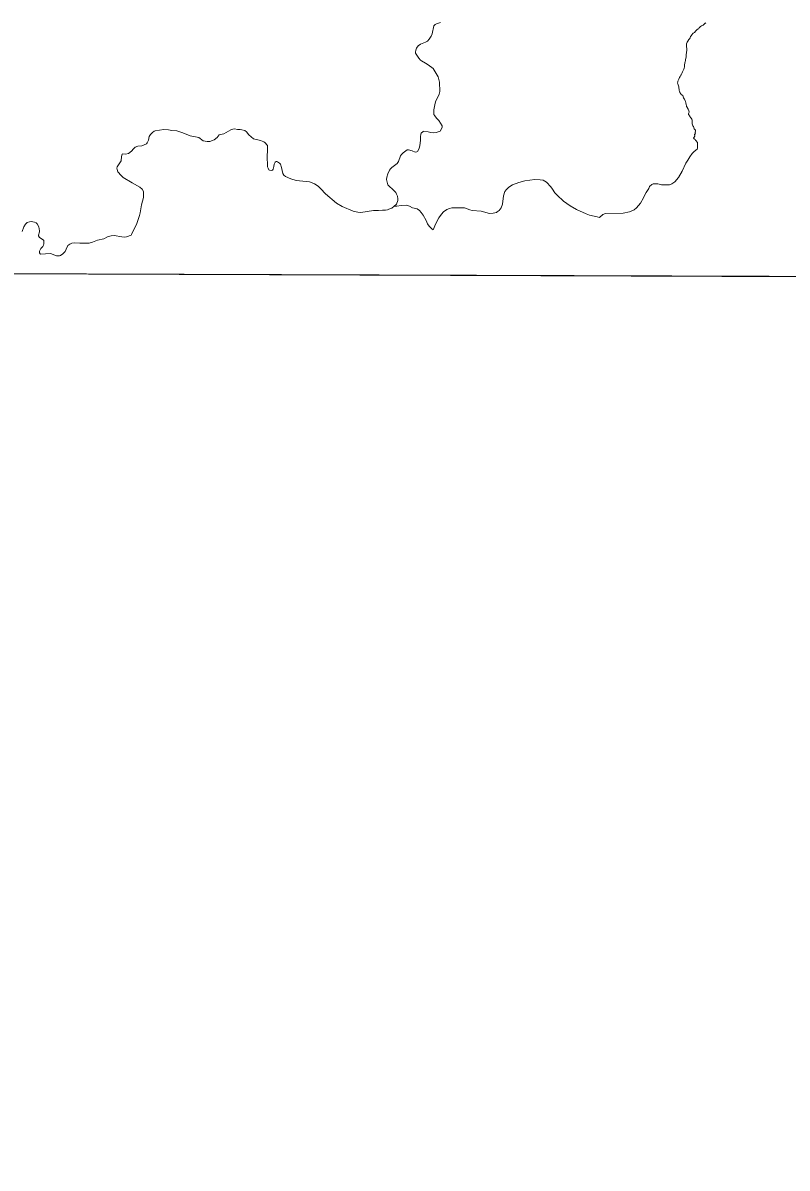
# Model space of a CAD drawing. Extents: x -1643653 to 4543381, y 1624270 to 13878484.
# Drawn here: x 611462 to 614145, y 8906736 to 8910758 of the extents above; entities that cross this region are included whole.
import ezdxf

# ---------------------------------------------------------------- set-up
doc = ezdxf.new("R2010")
doc.units = 0
doc.header["$LTSCALE"] = 200
doc.layers.add('6', color=7, linetype='Continuous', lineweight=13)
doc.layers.add('60', color=7, linetype='Continuous', lineweight=13)

msp = doc.modelspace()

# ---------------------------------------------------------------- linework, layer by layer
at = {"layer": '6'}
msp.add_line((574653.9, 8910009.3), (626625.7, 8909822.1), dxfattribs=at)
for points in [[(612928.1, 8910759.2), (612921.5, 8910757.2), (612914.5, 8910755.2), (612908.8, 8910752.6), (612905.2, 8910747.7), (612898.3, 8910719.7), (612895.2, 8910712), (612888.8, 8910701.1), (612882.7, 8910694), (612874.9, 8910690.2), (612858, 8910683.7), (612849.3, 8910677.5), (612843.7, 8910669.8), (612841.5, 8910662.6), (612840.3, 8910655.4), (612840.5, 8910652), (612851.8, 8910633.8), (612857.4, 8910627.6), (612861.4, 8910624.6), (612875.9, 8910617.1), (612885, 8910611.3), (612902.2, 8910597.7), (612920.4, 8910568.2), (612924.4, 8910549.6), (612925.6, 8910517.5), (612923.3, 8910507.4), (612910.9, 8910480.7), (612907.6, 8910470.6), (612904.4, 8910453.3), (612904.3, 8910441.5), (612905.1, 8910436.9), (612908, 8910431.4), (612914.2, 8910423.1), (612922.3, 8910415.6), (612933.4, 8910396.5), (612934, 8910391), (612926.8, 8910377.8), (612912.6, 8910373), (612901.9, 8910372.2), (612894.1, 8910373.3), (612884.5, 8910376.2), (612869.3, 8910378.2), (612866.7, 8910377.1), (612860.6, 8910371.5), (612858.8, 8910367.3), (612857.9, 8910358), (612858.1, 8910345.7), (612855.7, 8910327.7), (612852.6, 8910317.6), (612847.3, 8910306.2), (612845.2, 8910305.1), (612839.5, 8910304.7), (612829, 8910309.1), (612815.4, 8910312.6), (612810.8, 8910312.1), (612796.6, 8910302.2)], [(613841.2, 8910745.3), (613839.2, 8910743.7), (613836.7, 8910741.2), (613834.6, 8910738.9), (613832.4, 8910736.8), (613828.6, 8910734), (613826.9, 8910732.5), (613825.6, 8910731.2), (613823.8, 8910728.9), (613821.3, 8910725.8), (613819.8, 8910724.2), (613817.3, 8910722.9), (613815.2, 8910721.8), (613813.3, 8910720.3), (613811.2, 8910717.7), (613810.1, 8910716.1), (613808.2, 8910713.2), (613806.5, 8910710.2), (613804.2, 8910706.1), (613801.9, 8910701.8), (613800.5, 8910699.3), (613796.9, 8910694.4), (613794.2, 8910690.7), (613793.2, 8910688.7), (613792.9, 8910687.8), (613792.2, 8910684.2), (613792.2, 8910680.7), (613791.9, 8910676.2), (613792.2, 8910672.4), (613792.6, 8910669.3), (613792.8, 8910665), (613792.9, 8910660.7), (613792.3, 8910655.9), (613791.5, 8910651.5), (613791, 8910648.6), (613790.5, 8910642.4), (613790.2, 8910638.4), (613788.6, 8910629.7), (613788.3, 8910625.4), (613787.6, 8910622.2), (613786.1, 8910617.2), (613785.1, 8910611.1), (613784.7, 8910609), (613784.5, 8910604.2), (613783.8, 8910599.6), (613782.4, 8910595.5), (613778.7, 8910588.5), (613777.6, 8910586.1), (613775.7, 8910580.6), (613774.8, 8910578.1), (613773.5, 8910576.3), (613772.5, 8910574.6), (613771, 8910572.4), (613769.3, 8910569.4), (613767.8, 8910566.2), (613766.5, 8910563.8), (613764.7, 8910560.9), (613763.1, 8910556.3), (613761.8, 8910553.1), (613761, 8910550.4), (613760.7, 8910547.9), (613760.7, 8910546), (613761.2, 8910544.7), (613761.6, 8910543.9), (613764.9, 8910533.2)], [(613859.2, 8910758.1), (613859, 8910757.8), (613857.8, 8910757.1), (613856.4, 8910756), (613854.5, 8910754.4), (613850, 8910750.6), (613846.4, 8910748.9), (613844.2, 8910747.5), (613841.2, 8910745.3)], [(613764.9, 8910533.2), (613765.1, 8910531.4), (613765.2, 8910529.3), (613765.6, 8910525.5), (613765.7, 8910521.9), (613766.1, 8910520.2), (613767.1, 8910518.1), (613768.3, 8910515.4), (613768.9, 8910513.8), (613771.4, 8910509.2), (613773, 8910507), (613774.7, 8910505.5), (613777.9, 8910504), (613778.7, 8910503.4), (613779.1, 8910502.7), (613779.7, 8910500.2), (613780.4, 8910498.1), (613781.4, 8910495.6), (613783.7, 8910491.8), (613784.6, 8910489.9), (613787.2, 8910484.7), (613788.4, 8910481.6), (613789.3, 8910477.9), (613790.1, 8910475.9), (613790.9, 8910472.6)], [(613790.9, 8910472.6), (613792, 8910465.4), (613792.2, 8910464), (613793.2, 8910463.4), (613794, 8910462.5), (613794.6, 8910460.9), (613797.3, 8910455.7), (613799.8, 8910449.5), (613800.9, 8910445.8), (613800.9, 8910444.2), (613800.5, 8910441.8), (613799.4, 8910438.8), (613799.4, 8910436.6), (613800.7, 8910433.8), (613802.1, 8910431.6), (613804.7, 8910428.4), (613806.3, 8910426.1), (613808.5, 8910423.1), (613810.7, 8910420), (613811.3, 8910418.2), (613811.6, 8910414.9), (613811.5, 8910410.2), (613811.3, 8910407.1), (613812.1, 8910403.7), (613813.2, 8910400.2), (613814.3, 8910396.9), (613816.1, 8910394.2), (613817.4, 8910391.3), (613817.8, 8910388.6), (613818.5, 8910386.4), (613819.6, 8910385), (613821.9, 8910382.7), (613823, 8910381), (613823.4, 8910379.6), (613823.1, 8910377.7), (613822.8, 8910374.6), (613822.8, 8910372.5), (613823, 8910371.2), (613821, 8910367.3), (613820.5, 8910366.3), (613820.5, 8910365.5), (613820.7, 8910364.1), (613820.7, 8910362.8), (613820.4, 8910360.5), (613820.7, 8910359.5), (613820.6, 8910358.8), (613818.9, 8910357.3), (613817.1, 8910355.9), (613817, 8910354.4), (613817.2, 8910353.1), (613817.9, 8910351.8), (613818.8, 8910350.9), (613820.5, 8910349.8), (613822.1, 8910348.6), (613823.6, 8910346.3), (613824.4, 8910345.6), (613824.9, 8910345.3)], [(612320.1, 8910327.5), (612311.5, 8910338.5), (612308.2, 8910340.7), (612296.2, 8910345.3), (612271.6, 8910351.5), (612255.1, 8910365.2), (612247, 8910376.2), (612240.8, 8910380.6), (612231, 8910382.1), (612225.1, 8910384.2), (612215.1, 8910384), (612205.2, 8910386.2), (612198.9, 8910385.2), (612191.6, 8910382.1), (612166.7, 8910369), (612151.4, 8910365.1), (612143.4, 8910355.3), (612133.5, 8910347.8), (612127.6, 8910344.7), (612118, 8910342.2), (612108.7, 8910341.5), (612094.9, 8910343.9), (612079.4, 8910356.2), (612049.6, 8910361.9), (612023.6, 8910372.5), (612002.8, 8910378.7), (611984.1, 8910380.2), (611972.6, 8910382.4), (611956.9, 8910383.4), (611926, 8910379), (611922.6, 8910377.9), (611916.5, 8910373.7), (611909.4, 8910366), (611905.6, 8910358.7), (611902.8, 8910346.1), (611898.5, 8910337.1), (611895.5, 8910333.3)], [(611895.5, 8910333.3), (611879.8, 8910326.2), (611879.8, 8910326.2), (611865.1, 8910325), (611856.5, 8910321.6), (611850, 8910315.6), (611842.7, 8910307.3), (611832.5, 8910299.7), (611822.3, 8910296.9), (611810.7, 8910298.1)], [(613825.2, 8910345.5), (613830.1, 8910337.9), (613830.9, 8910333.8), (613831, 8910325.1), (613830, 8910317.5), (613829, 8910314.8), (613818.3, 8910306.4), (613811.4, 8910299.7), (613803.4, 8910288.1), (613796.5, 8910275.6), (613789.5, 8910265.2), (613776.4, 8910237.4), (613763.8, 8910215.4), (613750.8, 8910199.5), (613740.9, 8910193.5), (613732.3, 8910189.8), (613722.2, 8910189.2), (613704, 8910189.9), (613691.5, 8910192.8), (613680.1, 8910193.4), (613675, 8910192.8), (613670, 8910190.3), (613662.4, 8910184.2), (613659.8, 8910177.1), (613650, 8910162.8), (613645.3, 8910154.3), (613640.6, 8910143.6), (613630.2, 8910125.1), (613616.7, 8910109.3), (613608, 8910102.2), (613592.2, 8910094.1), (613569.1, 8910089.8), (613507.2, 8910088.5), (613497.8, 8910085.6), (613486, 8910075.3)], [(611810, 8910297.2), (611808.4, 8910288.7), (611806.6, 8910274), (611792.6, 8910252.6), (611791.8, 8910248.4), (611792.6, 8910242.9), (611795.2, 8910235.6), (611806.8, 8910222), (611813.7, 8910215.6), (611845, 8910196), (611872.8, 8910181.3), (611880.9, 8910174.2), (611884.7, 8910166.3), (611885.4, 8910158.3), (611885, 8910144.7), (611878.1, 8910118.7), (611873.9, 8910091.4), (611871.6, 8910081.3), (611862.2, 8910053.3), (611843.5, 8910015.2), (611841.4, 8910012.6), (611826, 8910006.9), (611818.8, 8910006.1), (611809, 8910006.8), (611782.5, 8910011.2), (611771.5, 8910010.5), (611759.2, 8910006.8), (611746, 8910000.1), (611724, 8909995.6), (611706, 8909988.2), (611694.5, 8909985), (611678.8, 8909984.3), (611661.8, 8909984.7), (611643.9, 8909986.2), (611633.7, 8909984.7), (611626.2, 8909980.8), (611620, 8909976), (611614.1, 8909964.1), (611610.5, 8909954.9), (611602, 8909947.3), (611593.7, 8909941.8), (611590.6, 8909940.6), (611579.4, 8909940.3), (611559.1, 8909948.8), (611523.8, 8909946.2), (611522.6, 8909946.8), (611519.6, 8909951), (611519.6, 8909956.4), (611524.9, 8909965.5), (611531.7, 8909972.9), (611534, 8909977.1), (611535.1, 8909982.4), (611534.7, 8909994.2), (611533.2, 8909996.2), (611519.6, 8910004.8), (611516.2, 8910010.6), (611516.2, 8910013.3), (611520.1, 8910024.6), (611520.4, 8910027.9), (611517.4, 8910042.2), (611512.2, 8910052.7), (611508.5, 8910055.9), (611502.5, 8910058.3), (611491, 8910060.5), (611485.2, 8910060.1), (611476.6, 8910057.3), (611470.3, 8910051.6), (611464.9, 8910041.5), (611458.9, 8910025.1)], [(612796.6, 8910302.2), (612796.6, 8910302.2), (612790.8, 8910296.4), (612787.9, 8910291.3), (612780.6, 8910271.5), (612776, 8910264), (612757, 8910250.3), (612752.1, 8910245.7), (612748.9, 8910241.1), (612742.9, 8910228.2), (612739.4, 8910216.7), (612738.2, 8910208.7), (612740.3, 8910198.6), (612743.3, 8910190), (612746.2, 8910185.8), (612762.3, 8910172), (612771.8, 8910162.1), (612773.3, 8910157.2), (612777.4, 8910150.1), (612778.7, 8910140.6), (612778.2, 8910134.8), (612773.7, 8910121.2), (612757.2, 8910107.8), (612746.9, 8910103.8), (612741.5, 8910102), (612735.2, 8910100.7), (612724.5, 8910100.7), (612710.7, 8910099.9), (612692.7, 8910099.2), (612648.4, 8910092.3), (612637.6, 8910093.1), (612621.7, 8910096.8), (612582.9, 8910113.5), (612563.2, 8910125.1), (612524.5, 8910157.8), (612507.8, 8910176), (612498.4, 8910184.4), (612485.5, 8910193.2), (612477.4, 8910197), (612468.1, 8910200.2), (612421.3, 8910204.8), (612402.6, 8910210.7), (612384.1, 8910219), (612378.5, 8910223.6), (612374.8, 8910229.2), (612370.3, 8910250.8), (612366, 8910261.7), (612363.3, 8910265.1), (612355.9, 8910270.8), (612352.9, 8910271.9), (612350.7, 8910271.6), (612347.5, 8910269.1), (612343.5, 8910262.3), (612343.2, 8910253.8), (612340.3, 8910244.1), (612337.9, 8910241), (612334.9, 8910239.6), (612327.8, 8910240.8), (612325.8, 8910242.7), (612322.8, 8910247.6), (612321, 8910252.9), (612319.7, 8910292.1), (612320.8, 8910307.3), (612320.8, 8910324.7), (612320.1, 8910327.5)], [(613486, 8910075.3), (613478.5, 8910077.4), (613450.8, 8910082.8), (613439, 8910087.2), (613405.9, 8910102.9), (613383.2, 8910115.7), (613360, 8910131.8), (613337.5, 8910153), (613329.8, 8910161.3), (613321.6, 8910174.6), (613315.4, 8910182.8), (613299.8, 8910198.5), (613289, 8910205.5), (613278.4, 8910207.1), (613259.4, 8910208.2), (613224.7, 8910203.5), (613203.4, 8910198.2), (613180.6, 8910189.9), (613168.3, 8910181.7), (613159.7, 8910173.6), (613154.2, 8910165.8), (613148.9, 8910150.5), (613145.3, 8910121.9), (613141.4, 8910108.7), (613133.8, 8910099.7), (613127.6, 8910094.2), (613124.8, 8910092.7), (613112.6, 8910089.6), (613099.6, 8910088.5), (613070.9, 8910096.9), (613039.6, 8910099.8), (613030.9, 8910102.1), (613012.6, 8910108.5), (613008.9, 8910109.1), (612999.5, 8910108.5), (612979.1, 8910109.2), (612968.2, 8910108.8), (612959.4, 8910106.6), (612950.7, 8910103), (612939.1, 8910095.1), (612931.4, 8910086.2), (612922.6, 8910073.5), (612912.2, 8910053.8), (612901.8, 8910031.8)], [(612901.8, 8910031.8), (612897.8, 8910035), (612888.5, 8910043.9), (612882.6, 8910052.3), (612877.7, 8910064.3), (612867.1, 8910083.5), (612860.3, 8910092.6), (612854.5, 8910098.9), (612846.2, 8910105.3), (612829.9, 8910109.3), (612819.2, 8910114.1), (612807.3, 8910117.6), (612790, 8910117.3), (612774.5, 8910114.2), (612766.4, 8910114.6)]]:
    msp.add_lwpolyline(points, dxfattribs=at)
msp.add_lwpolyline([(618535.2, 8909853.3), (607574.3, 8909890.7), (607543.3, 8898835.3), (618504.2, 8898795.8)], close=True, dxfattribs=at)
at = {"layer": '60', "lineweight": 25}
msp.add_spline([(814781, 9009175.5), (814787.2, 9009173.4), (814796.9, 9009173.4), (814799.4, 9009172.4), (814805.1, 9009174.5), (814805.6, 9009176.5), (814811.7, 9009179.5), (814811.7, 9009179.5), (814801.5, 9009181), (814790.7, 9009181.5), (814784.1, 9009183.1), (814777.4, 9009185.1), (814778.4, 9009175.5)], degree=3, dxfattribs=at)

doc.saveas('drawing.dxf')
